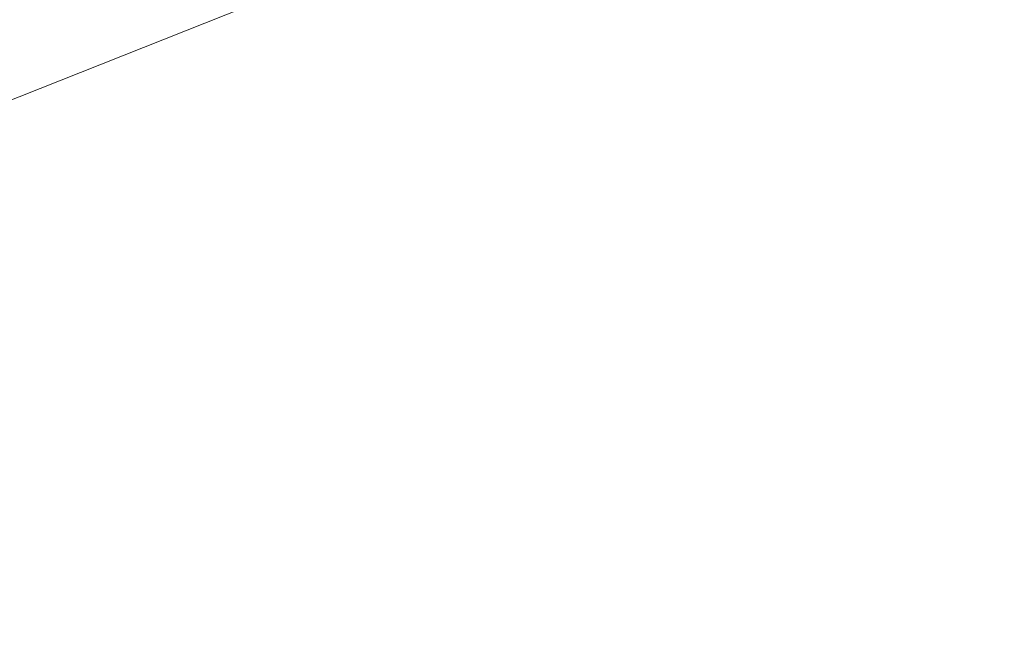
# Model space of a CAD drawing. Extents: x 1620613 to 1693141, y 557269 to 607790.
# Tile 537 of 656: x 1620849.896 to 1620851.24, y 607285.554 to 607286.388. Entities that reach past the tile are written whole.
import ezdxf

# ---------------------------------------------------------------- set-up
doc = ezdxf.new("R2010")
doc.units = 0
doc.header["$LTSCALE"] = 10
doc.header["$MEASUREMENT"] = 0
doc.linetypes.add('DGN Style 2', pattern=[7.346996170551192, 4.408197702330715, -2.938798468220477])
doc.linetypes.add('DGN Style 3', pattern=[10.28579463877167, 7.346996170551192, -2.938798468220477])
for name, color, linetype, lineweight in [('DR_X_Text', 7, 'Continuous', 0), ('DT_X_Contour_Minor', 136, 'DGN Style 3', 0), ('SV_X_Top_of_Bank', 97, 'DGN Style 2', 0)]:
    doc.layers.add(name, color=color, linetype=linetype, lineweight=lineweight)
doc.styles.get("Standard").update_dxf_attribs({"font": 'arial.ttf'})
doc.styles.add('Style-Arial', font='arial.ttf')
doc.dimstyles.get("Standard").update_dxf_attribs({"dimtxt": 0.18, "dimasz": 0.18, "dimexe": 0.18, "dimexo": 0.0625, "dimgap": 0.09, "dimtad": 0, "dimtih": 1, "dimtoh": 1, "dimdec": 4, "dimzin": 0, "dimdsep": 46, "dimtxsty": 'Standard', "dimcen": 0.09, "dimadec": 0, "dimazin": 0, "dimtfac": 1, "dimtdec": 4, "dimtofl": 0, "dimtmove": 0, "dimatfit": 3, "dimfxl": 1, "dimtolj": 1, "dimtzin": 0, "dimarcsym": 0})

# ---------------------------------------------------------------- blocks, each defined once
blk = doc.blocks.new('*U1004')
at = {"layer": 'DT_X_Contour_Minor', "transparency": 33554559, "flags": 128}
for points, elevation in [([(-24.18095962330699, 52.19456630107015), (-26.13961108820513, 50.80046222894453), (-26.52381164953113, 50.52720175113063), (-26.83699127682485, 50.30489349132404), (-27.07914997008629, 50.13353744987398), (-27.25028772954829, 50.01313362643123), (-27.6119605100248, 49.75999305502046), (-27.86025474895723, 49.55198737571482), (-28.33388288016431, 49.11782576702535), (-29.03284490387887, 48.4575082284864), (-29.95714082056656, 47.57103476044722), (-32.72237512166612, 44.90556427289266), (-33.69162985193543, 43.94827698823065), (-34.52546831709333, 43.07551799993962), (-35.22389051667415, 42.287287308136), (-35.78689645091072, 41.58358491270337), (-37.10769058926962, 39.81974958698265), (-37.57608096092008, 39.21586285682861), (-37.99065647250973, 38.72707916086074), (-38.35141712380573, 38.35339849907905), (-38.65836291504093, 38.09482087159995), (-39.40513187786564, 37.55875124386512), (-39.65607010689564, 37.37009547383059), (-39.84880807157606, 37.20618038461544), (-39.98334577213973, 37.06700597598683), (-40.05968320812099, 36.95257224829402), (-40.18564935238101, 36.68040321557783), (-40.22203130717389, 36.57873467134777), (-40.23670256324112, 36.47785581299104), (-40.22966312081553, 36.37776664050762), (-40.20091298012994, 36.27846715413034), (-40.01608735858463, 35.81691215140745), (-40.15048069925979, 35.74531068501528), (-40.16360001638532, 35.73708894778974), (-40.14536082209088, 35.74311007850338), (-40.09576311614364, 35.76337407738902), (-40.01480689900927, 35.79788094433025), (-39.75711230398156, 35.90888974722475), (-39.66908160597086, 35.93833058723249), (-39.59826045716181, 35.94339650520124), (-39.54464885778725, 35.924087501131), (-39.50824680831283, 35.88040357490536), (-39.43412074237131, 35.73141320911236), (-39.40460542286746, 35.66106522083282), (-39.37165401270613, 35.56176403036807), (-39.33526651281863, 35.4335096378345), (-39.29544292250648, 35.2763020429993), (-39.18466522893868, 34.81847752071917), (-39.17252586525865, 34.65688272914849), (-39.21919104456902, 34.51546674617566), (-39.32466076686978, 34.39422957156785), (-39.48893503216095, 34.2931712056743), (-40.00540579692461, 34.0505873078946), (-40.19436498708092, 33.96038744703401), (-40.37388948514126, 33.87172578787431), (-40.54397928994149, 33.78460233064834), (-40.70463440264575, 33.69901707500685), (-41.12046844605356, 33.47284066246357), (-41.26366915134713, 33.39187158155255), (-41.38139573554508, 33.31859664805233), (-41.4736481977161, 33.25301586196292), (-41.54042653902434, 33.19512922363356), (-41.68453661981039, 33.05102371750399), (-41.74308398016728, 32.99779644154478), (-41.81064350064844, 32.94619374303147), (-41.88721518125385, 32.89621562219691), (-41.97279902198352, 32.84786207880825), (-42.21303881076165, 32.72108539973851), (-42.29075835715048, 32.67889523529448), (-42.34373715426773, 32.64740725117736), (-42.37197520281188, 32.62662144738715), (-42.37547250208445, 32.61653782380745), (-42.35181096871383, 32.60391773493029), (-42.39091265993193, 32.583645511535), (-42.52596388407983, 32.53229390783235), (-42.75696464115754, 32.44986292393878), (-43.08391493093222, 32.33635255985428), (-44.0837150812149, 31.99221908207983), (-44.42547770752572, 31.87377317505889), (-44.70091547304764, 31.776535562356), (-44.91002837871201, 31.70050624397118), (-45.05281642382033, 31.64568522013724), (-45.34515139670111, 31.52777354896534), (-45.44244383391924, 31.48830485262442), (-45.51506991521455, 31.45833251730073), (-45.56302964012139, 31.43785654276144), (-45.58632300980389, 31.42687692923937), (-45.61555018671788, 31.41025977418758), (-45.65389966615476, 31.39085678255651), (-45.74702772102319, 31.34511067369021), (-45.89493435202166, 31.27302144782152), (-46.0976195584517, 31.1745891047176), (-46.71115154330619, 30.87697870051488), (-46.99779240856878, 30.74271758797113), (-47.39756601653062, 30.56314205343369), (-47.91047236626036, 30.33825209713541), (-48.53651145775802, 30.06804771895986), (-50.35679269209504, 29.28708348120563), (-51.06820952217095, 28.98171731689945), (-51.83724908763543, 28.65134200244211), (-52.66391138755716, 28.29595753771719), (-53.54819642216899, 27.91556392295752), (-55.9831201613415, 26.86783541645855), (-57.01666897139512, 26.41871289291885), (-58.29112259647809, 25.85714170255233), (-59.80648103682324, 25.18312184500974), (-61.56274429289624, 24.39665332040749), (-66.5673193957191, 22.14947236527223), (-68.33273958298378, 21.3572880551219), (-69.87556881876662, 20.66612084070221), (-71.19580710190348, 20.07597072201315), (-72.29345443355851, 19.58683769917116), (-74.92372604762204, 18.41717243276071), (-76.0391293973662, 17.92006916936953), (-77.4126357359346, 17.30600832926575), (-79.04424506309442, 16.57498991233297), (-80.93395737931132, 15.72701391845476), (-86.31732754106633, 13.30980116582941), (-88.17255430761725, 12.47632087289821), (-89.70070698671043, 11.78878955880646), (-90.90178557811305, 11.24720722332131), (-91.77579008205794, 10.85157386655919), (-93.67036997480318, 9.991150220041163), (-94.38000876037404, 9.669193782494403), (-95.0879901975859, 9.348642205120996), (-95.79431428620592, 9.02949548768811), (-96.49898102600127, 8.71175363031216), (-98.37588253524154, 7.866315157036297), (-99.06783932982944, 7.55473544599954), (-99.73603358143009, 7.254075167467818), (-100.380465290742, 6.964334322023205), (-101.0011344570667, 6.685512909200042), (-102.6245688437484, 5.956548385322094), (-103.1982293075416, 5.697795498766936), (-103.7016349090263, 5.468260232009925), (-104.1347856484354, 5.26794258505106), (-104.4976815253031, 5.096842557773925), (-105.3717307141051, 4.679532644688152), (-105.6991237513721, 4.523773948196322), (-106.0257659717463, 4.369480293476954), (-106.3516573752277, 4.216651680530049), (-106.6767979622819, 4.065288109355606), (-107.5428384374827, 3.663605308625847), (-107.8765955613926, 3.5093037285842), (-108.228336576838, 3.347661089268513), (-108.5980614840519, 3.178677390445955), (-108.9857702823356, 3.002352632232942), (-110.0436389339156, 2.522365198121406), (-110.3899303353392, 2.366441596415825), (-110.6354030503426, 2.258661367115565), (-110.7800570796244, 2.199024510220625), (-110.8238924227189, 2.187531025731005), (-110.8063617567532, 2.221072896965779), (-110.8176179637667, 2.22399142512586), (-110.864534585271, 2.207590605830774), (-110.9471116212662, 2.171870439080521), (-111.065349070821, 2.116830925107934), (-111.4281961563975, 1.944299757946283), (-111.549772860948, 1.887374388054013), (-111.6423676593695, 1.845996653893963), (-111.7059805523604, 1.820166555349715), (-111.7406115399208, 1.809884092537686), (-111.7943182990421, 1.803194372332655), (-111.8286533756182, 1.792639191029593), (-111.8913785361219, 1.765990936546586), (-111.9824937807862, 1.723249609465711), (-112.1019991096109, 1.66441520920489), (-112.4585334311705, 1.486066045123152), (-112.6107108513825, 1.409811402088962), (-112.7998423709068, 1.314809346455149), (-113.0259279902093, 1.201059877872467), (-113.2889677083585, 1.068562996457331), (-114.0396790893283, 0.69024142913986), (-114.2872314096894, 0.568059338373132), (-114.4668548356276, 0.4852542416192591), (-114.5785493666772, 0.4418261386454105), (-114.6223150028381, 0.4377750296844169), (-114.648451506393, 0.4794747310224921), (-114.6577560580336, 0.4941408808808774), (-114.6660673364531, 0.5068645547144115), (-114.6733853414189, 0.5176457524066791), (-114.6797100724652, 0.5264844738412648), (-114.7069078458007, 0.5631993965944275), (-114.8184190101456, 0.5857427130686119), (-114.8512880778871, 0.5817863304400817), (-114.9021047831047, 0.5602557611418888), (-114.9708691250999, 0.521151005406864), (-115.0575811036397, 0.4644720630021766), (-115.3127432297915, 0.2898959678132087), (-115.4414968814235, 0.1639744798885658), (-115.6363862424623, -0.08285791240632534), (-115.8974113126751, -0.4506012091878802), (-116.2245720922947, -0.9392554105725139), (-117.1851817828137, -2.403547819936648), (-117.5714658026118, -2.953456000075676), (-118.0098605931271, -3.504961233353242), (-118.500366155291, -4.058063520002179), (-119.0429824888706, -4.612762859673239), (-120.5594404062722, -6.094090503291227), (-121.1927058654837, -6.659830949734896), (-121.9551588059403, -7.246056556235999), (-122.8467992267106, -7.852767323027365), (-123.8676271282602, -8.479963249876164), (-126.7620848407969, -10.17979926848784), (-127.864000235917, -10.8284669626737), (-128.9989031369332, -11.49959303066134), (-130.1667935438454, -12.19317747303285), (-131.3676714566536, -12.90922028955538), (-134.6139958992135, -14.84861229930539), (-135.6910177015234, -15.49258175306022), (-136.4873397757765, -15.96994610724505), (-137.00296212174, -16.28070536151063), (-137.237884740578, -16.42485951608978), (-137.4900787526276, -16.58713046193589), (-137.7565083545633, -16.75856111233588), (-138.3666516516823, -17.1511498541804), (-139.3205086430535, -17.76489668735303), (-140.6180793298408, -18.59980161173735), (-144.5365527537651, -21.12109219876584), (-146.057583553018, -22.07550189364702), (-147.6818208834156, -23.04776303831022), (-149.4092647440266, -24.03787563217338), (-151.2399151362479, -25.04583967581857), (-156.2592582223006, -27.75754572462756), (-157.9071188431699, -28.64785731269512), (-159.0861933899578, -29.28501254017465), (-159.7964818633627, -29.66901140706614), (-160.0379842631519, -29.799853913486), (-160.0569425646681, -29.81122544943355), (-160.0890574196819, -29.82893668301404), (-160.1711832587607, -29.87354173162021), (-160.3033200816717, -29.94504059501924), (-160.4854678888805, -30.04343327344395), (-161.0378766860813, -30.34167216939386), (-161.453391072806, -30.58673781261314), (-162.2856276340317, -31.09825556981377), (-163.5345863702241, -31.8762254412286), (-165.2002672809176, -32.92064742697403), (-173.9457966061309, -38.41633829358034), (-174.5053201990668, -38.7314004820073), (-174.867815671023, -38.89980899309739), (-175.7155062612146, -39.27000787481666), (-177.0483919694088, -39.84199712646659), (-178.8664727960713, -40.61577674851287), (-184.3616151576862, -42.94824290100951), (-186.1728366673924, -43.71679719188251), (-187.4851444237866, -44.27311045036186), (-188.2985384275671, -44.61718267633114), (-188.6130186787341, -44.74901386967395), (-188.7864143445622, -44.81757567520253), (-188.8437101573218, -44.84031453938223), (-188.8855508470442, -44.85710977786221), (-188.9119364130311, -44.86796139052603), (-188.9228668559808, -44.87286937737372), (-188.931407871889, -44.87803250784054), (-188.9728376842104, -44.90323402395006), (-189.0907213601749, -44.97496622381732), (-189.2850588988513, -45.09322910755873), (-189.5558503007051, -45.25802267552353), (-190.9979358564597, -46.13563092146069), (-200.9809675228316, -50.38128774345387), (-202.8592208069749, -51.18005113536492), (-204.215538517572, -51.75677410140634), (-205.04992065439, -52.11145664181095), (-205.3623672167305, -52.24409875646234), (-205.4996439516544, -52.30175716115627), (-205.6967714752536, -52.38455384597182), (-206.1851964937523, -52.58970009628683), (-206.9649190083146, -52.91719591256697), (-208.0359390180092, -53.36704129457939), (-211.2803890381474, -54.72976173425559), (-212.5267256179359, -55.24626083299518), (-213.8323978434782, -55.77371779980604), (-215.1974057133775, -56.31213263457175), (-216.6217492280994, -56.86150533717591), (-220.4991127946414, -58.34110970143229), (-221.7850403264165, -58.8320294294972), (-222.734800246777, -59.19508533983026), (-223.3483925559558, -59.43027743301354), (-223.6258172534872, -59.53760570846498), (-223.9173929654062, -59.65332935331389), (-224.22196076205, -59.77157573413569), (-224.9169823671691, -60.039522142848), (-226.0024577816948, -60.45716857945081), (-227.4783870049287, -61.02451504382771), (-231.9348033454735, -62.73703898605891), (-233.6412232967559, -63.39652951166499), (-235.4181708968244, -64.09060813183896), (-237.2656461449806, -64.81927484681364), (-239.1836490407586, -65.5825296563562), (-244.3923602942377, -67.6639932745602), (-246.1431725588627, -68.36306236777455), (-247.4890759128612, -68.89917193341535), (-248.4300703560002, -69.27232197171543), (-248.9661558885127, -69.48251248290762), (-249.8558387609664, -69.82574114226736), (-250.2946615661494, -69.97874927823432), (-250.9438678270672, -70.1803521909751), (-251.8034575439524, -70.43054988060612), (-252.8734307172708, -70.72934234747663), (-256.0072037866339, -71.59091529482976), (-257.3000331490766, -71.91154492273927), (-258.8281914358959, -72.22725409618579), (-260.5916786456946, -72.53804281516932), (-262.5904947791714, -72.84391107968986), (-268.2344430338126, -73.6529991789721), (-269.2004858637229, -74.22120432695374), (-267.8656531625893, -75.31900369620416), (-264.229944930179, -76.94639728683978), (-258.2933611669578, -79.1033850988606), (-239.394637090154, -85.56147822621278), (-233.1634486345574, -87.66069986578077), (-228.643926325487, -89.1147949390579), (-225.8360701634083, -89.92376344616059), (-224.7398801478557, -90.08760538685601), (-224.0989283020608, -89.66434847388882), (-223.7262266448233, -89.61622242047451), (-223.0888355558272, -89.78928694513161), (-222.1867550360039, -90.18354204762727), (-221.0199850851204, -90.79898772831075), (-217.5556793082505, -92.7350969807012), (-216.3597373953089, -93.36094720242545), (-215.3701409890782, -93.78641592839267), (-214.5868900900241, -94.01150315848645), (-214.0099846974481, -94.03620889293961), (-211.7992323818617, -93.68394549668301), (-207.7296554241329, -92.34900280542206), (-206.1300878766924, -91.03043986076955), (-205.8097007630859, -90.77156042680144), (-205.5340683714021, -90.56002053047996), (-205.303190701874, -90.39582017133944), (-205.117067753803, -90.27895934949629), (-204.6804128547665, -90.0304498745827), (-204.5339060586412, -89.94748955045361), (-204.4218768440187, -89.88499068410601), (-204.3443252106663, -89.84295327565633), (-204.3012511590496, -89.82137732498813), (-204.2323571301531, -89.79112340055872), (-204.0175103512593, -89.70875089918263), (-203.4246405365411, -89.48432383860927), (-202.4537476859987, -89.11784221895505), (-201.1048318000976, -88.60930603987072), (-197.0036920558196, -87.06380348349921), (-195.53523340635, -86.48951762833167), (-194.2057122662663, -85.92578698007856), (-193.0151286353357, -85.37261153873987), (-191.963482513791, -84.8299913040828), (-189.3443428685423, -83.39707762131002), (-188.3270215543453, -82.8713957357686), (-187.2394123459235, -82.36903534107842), (-186.0815152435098, -81.88999643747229), (-184.8533302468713, -81.4342790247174), (-181.484453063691, -80.2501279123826), (-180.3467177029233, -79.84876827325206), (-179.4601695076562, -79.53280269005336), (-178.8248084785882, -79.30223116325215), (-178.4406346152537, -79.15705369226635), (-177.7510872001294, -78.88377251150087), (-177.4752271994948, -78.77552726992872), (-177.1648077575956, -78.65575243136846), (-176.8198288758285, -78.52444799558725), (-176.4402905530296, -78.38161396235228), (-175.3821091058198, -77.98535041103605), (-174.657990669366, -77.70635111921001), (-173.2792714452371, -77.1665509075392), (-171.2459514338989, -76.3659497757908), (-168.5580306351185, -75.30454772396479), (-160.5174407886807, -72.12640769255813), (-157.8664053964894, -71.07881973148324), (-155.9437416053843, -70.31966087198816), (-154.7494494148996, -69.8489311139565), (-154.2835288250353, -69.66663045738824), (-154.0122360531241, -69.56506750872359), (-153.8901976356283, -69.51096790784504), (-153.7275519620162, -69.42484131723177), (-153.5242990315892, -69.30668773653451), (-153.2804388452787, -69.15650716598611), (-152.5760020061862, -68.71332299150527), (-152.3022596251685, -68.54918621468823), (-152.0093601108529, -68.38916401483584), (-151.6973034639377, -68.23325639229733), (-151.3660896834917, -68.08146334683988), (-150.457310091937, -67.68216799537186), (-149.7965649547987, -67.40557416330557), (-148.4959142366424, -66.87526418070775), (-146.5553579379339, -66.09123804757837), (-143.9748960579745, -65.05349576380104), (-136.2404569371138, -61.94789480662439), (-133.6499864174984, -60.91447590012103), (-131.6794041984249, -60.14341989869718), (-130.3287102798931, -59.63472680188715), (-129.597904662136, -59.38839661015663), (-128.475607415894, -59.08133330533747), (-128.0837312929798, -58.95530226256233), (-127.7498258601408, -58.8075066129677), (-127.4738911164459, -58.63794635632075), (-127.2559270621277, -58.44662149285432), (-126.3740264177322, -57.50298804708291), (-125.5114376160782, -56.88272472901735), (-125.3272058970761, -56.75648262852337), (-125.1441916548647, -56.64358346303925), (-124.9623948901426, -56.54402723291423), (-124.7818156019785, -56.45781393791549), (-124.3018941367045, -56.24570239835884), (-124.1252345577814, -56.16937275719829), (-123.9551969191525, -56.09946748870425), (-123.7917812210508, -56.03598659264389), (-123.634987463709, -55.97893006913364), (-123.2257000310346, -55.83534516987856), (-123.0975281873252, -55.78019966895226), (-123.0199782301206, -55.7224518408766), (-122.9930501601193, -55.66210168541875), (-123.01674397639, -55.59914920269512), (-123.2454328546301, -55.29929885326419), (-123.5280223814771, -55.37079651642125), (-123.557898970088, -55.37377578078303), (-123.5264189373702, -55.35207171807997), (-123.4335822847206, -55.30568432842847), (-123.2793890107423, -55.23461361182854), (-122.7863981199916, -55.01218059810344), (-122.5932278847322, -54.92795936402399), (-122.383460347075, -54.84212042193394), (-122.1570955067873, -54.75466377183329), (-121.9141333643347, -54.66558941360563), (-121.2441045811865, -54.42590084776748), (-120.9864257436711, -54.32681635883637), (-120.7159108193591, -54.20932931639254), (-120.4325598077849, -54.07343972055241), (-120.1363727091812, -53.91914757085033), (-119.3294256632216, -53.48316510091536), (-119.0607926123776, -53.33840922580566), (-118.8601037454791, -53.23112845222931), (-118.7273590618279, -53.1613227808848), (-118.6625585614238, -53.1289922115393), (-118.5803494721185, -53.09274416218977), (-118.5320814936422, -53.07158985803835), (-118.4489343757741, -53.0353129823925), (-118.330908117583, -52.9839135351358), (-118.1780027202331, -52.91739151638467), (-117.723749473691, -52.71983603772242), (-117.574481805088, -52.65467205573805), (-117.4673687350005, -52.60734671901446), (-117.40241026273, -52.57786002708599), (-117.3796063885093, -52.56621198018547), (-117.3750021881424, -52.55893538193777), (-117.32292377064, -52.53514638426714), (-117.1701416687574, -52.46923683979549), (-116.916655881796, -52.36120674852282), (-116.56246641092, -52.21105611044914), (-115.4836895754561, -51.75449367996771), (-115.0592612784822, -51.57221276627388), (-114.5950590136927, -51.36779184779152), (-114.0910827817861, -51.14123092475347), (-113.547332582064, -50.89252999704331), (-112.044300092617, -50.1998075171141), (-111.4609096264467, -49.93227813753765), (-110.8380125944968, -49.64923185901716), (-110.1756089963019, -49.3506686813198), (-109.4736988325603, -49.03658860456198), (-107.5492629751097, -48.17835253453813), (-106.8173808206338, -47.85253848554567), (-106.0650612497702, -47.51877339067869), (-105.2923042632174, -47.17705725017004), (-104.4991098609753, -46.82739006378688), (-102.3566749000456, -45.88434283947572), (-101.3863502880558, -45.45568486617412), (-100.0822026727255, -44.87699636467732), (-98.44423205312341, -44.14827733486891), (-96.4724384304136, -43.26952777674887), (-90.76922476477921, -40.72615491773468), (-88.75926945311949, -39.8289467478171), (-87.00681376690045, -39.04485188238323), (-85.5118577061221, -38.37387032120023), (-84.27440127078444, -37.81600206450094), (-81.31785027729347, -36.47917111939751), (-80.27335569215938, -36.00698643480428), (-79.35728518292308, -35.59305558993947), (-78.56963874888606, -35.23737858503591), (-77.91041639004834, -34.9399554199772), (-76.32372220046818, -34.22449876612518), (-75.53716309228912, -33.87114173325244), (-74.36750640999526, -33.34766312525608), (-72.81475215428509, -32.65406294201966), (-70.87890032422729, -31.79034118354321), (-65.20583201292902, -29.2602543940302), (-63.27956802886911, -28.40062648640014), (-61.75557730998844, -27.71930785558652), (-60.63385985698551, -27.21629850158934), (-59.91441566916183, -26.89159842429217), (-58.53226218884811, -26.26347725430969), (-58.06345880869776, -26.05004163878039), (-57.69366377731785, -25.88082566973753), (-57.42287709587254, -25.75582934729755), (-57.25109876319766, -25.6750526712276), (-56.92503434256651, -25.51860773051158), (-56.77381655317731, -25.44516997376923), (-56.56471150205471, -25.34219040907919), (-56.29771918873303, -25.2096690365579), (-55.97283961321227, -25.04760585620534), (-55.02931106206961, -24.57604829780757), (-54.67752068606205, -24.40195806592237), (-54.3297959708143, -24.23335553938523), (-53.98613691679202, -24.0702407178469), (-53.64654352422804, -23.9126136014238), (-52.746382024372, -23.49959156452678), (-52.45081458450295, -23.36482985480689), (-52.23923338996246, -23.27031125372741), (-52.11163844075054, -23.21603576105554), (-52.06802973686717, -23.20200337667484), (-52.06372152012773, -23.21824116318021), (-52.04211588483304, -23.21375886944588), (-51.98053014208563, -23.18813364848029), (-51.87896429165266, -23.1413655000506), (-51.73741833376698, -23.07345442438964), (-51.3066556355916, -22.8641676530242), (-51.11980596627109, -22.77346711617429), (-50.88232898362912, -22.65833058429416), (-50.59422468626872, -22.51875805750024), (-50.25549307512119, -22.35474953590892), (-49.28470569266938, -21.88481215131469), (-48.97027855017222, -21.73316172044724), (-48.75508766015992, -21.63066346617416), (-48.63913302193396, -21.57731738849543), (-48.62241463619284, -21.5731234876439), (-48.71014727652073, -21.62747598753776), (-48.72413865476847, -21.63849978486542), (-48.70031330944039, -21.63080680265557), (-48.6386712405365, -21.60439704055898), (-48.53921244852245, -21.55927049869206), (-48.22356670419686, -21.41397734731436), (-48.10382505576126, -21.37670235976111), (-47.98133441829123, -21.37384726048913), (-47.85609479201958, -21.40541204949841), (-47.72810617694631, -21.47139672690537), (-47.12441166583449, -21.85963829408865), (-43.89396079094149, -19.59121021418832), (-43.19775608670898, -19.02601108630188), (-42.49362092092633, -18.30259716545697), (-41.78155529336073, -17.42096845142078), (-41.06155920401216, -16.38112494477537), (-39.13099568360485, -13.39725586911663), (-38.40827419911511, -12.38038078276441), (-37.688032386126, -11.56765733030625), (-36.97027024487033, -10.95908551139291), (-36.25498777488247, -10.55466532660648), (-34.35087408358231, -9.748413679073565), (-33.71216939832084, -9.477969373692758), (-33.22414061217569, -9.271325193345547), (-32.88678772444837, -9.128481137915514), (-32.70011073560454, -9.049437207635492), (-32.40320662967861, -8.923720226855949), (-31.99930430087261, -8.653783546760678), (-31.0102753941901, -7.938261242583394), (-29.4361199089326, -6.777153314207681), (-27.27683784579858, -5.170459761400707), (-20.73858357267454, -0.2918294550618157), (-18.53161800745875, 1.345858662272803), (-16.8144120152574, 2.599950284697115), (-15.58696559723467, 3.470445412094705), (-14.84927875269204, 3.957344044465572), (-13.5351265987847, 4.744278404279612), (-13.07620861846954, 5.023531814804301), (-12.68506879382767, 5.27109127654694), (-12.36170712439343, 5.486956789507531), (-12.10612361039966, 5.671128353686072), (-11.51493844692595, 6.119993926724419), (-11.03056794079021, 6.436196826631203), (-10.02084529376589, 7.048156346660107), (-8.48577050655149, 7.955872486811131), (-6.42534357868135, 9.159345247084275), (-0.230402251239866, 12.76294810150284), (1.8345676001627, 13.96469584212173), (3.383271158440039, 14.86723692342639), (4.41570842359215, 15.47057134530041), (4.931879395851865, 15.77469910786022), (5.619980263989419, 16.18676426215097), (6.044165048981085, 16.44713893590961), (6.800643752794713, 16.91921409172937), (7.889416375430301, 17.60298972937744), (9.31048291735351, 18.49846584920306), (16.71747925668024, 23.17132219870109), (21.32444000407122, 24.17666403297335), (22.23724801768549, 24.25435453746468), (23.00126030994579, 24.0565652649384), (23.6164768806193, 23.5832962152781), (24.08289772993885, 22.8345473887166), (25.91233834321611, 18.69760005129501)], 1.800041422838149), ([(-26.4221577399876, 51.95833175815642), (-27.71982852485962, 51.03469212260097), (-27.97437398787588, 50.85364810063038), (-28.18186575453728, 50.70636159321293), (-28.34230382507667, 50.59283259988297), (-28.4556881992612, 50.51306112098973), (-28.69530826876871, 50.34534719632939), (-28.85981133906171, 50.20753661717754), (-29.17360549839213, 49.91989032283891), (-29.63669074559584, 49.48240831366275), (-30.24906708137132, 48.8950905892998), (-32.08112542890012, 47.12912903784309), (-32.72328845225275, 46.49489483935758), (-33.27573376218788, 45.91666340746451), (-33.73846135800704, 45.39443474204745), (-34.11147124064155, 44.92820884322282), (-34.98654064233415, 43.75961013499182), (-35.37127004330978, 43.30610329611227), (-35.86915619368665, 42.82203181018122), (-36.48019909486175, 42.30739567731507), (-37.20439874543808, 41.76219489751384), (-39.28647348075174, 40.2675732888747), (-39.98611710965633, 39.74158006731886), (-40.52349194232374, 39.28456660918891), (-40.89859798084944, 38.89653291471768), (-41.11143522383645, 38.57747898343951), (-41.46264281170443, 37.81864151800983), (-41.56407973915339, 37.53517833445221), (-41.60498482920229, 37.25391688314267), (-41.58535808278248, 36.97485716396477), (-41.50519949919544, 36.69799917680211), (-40.98988515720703, 35.41113261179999), (-41.36458870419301, 35.2114997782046), (-41.40116681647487, 35.18857666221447), (-41.35031391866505, 35.20536424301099), (-41.21203001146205, 35.26186252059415), (-40.98631509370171, 35.35807149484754), (-40.26783396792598, 35.66757635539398), (-40.02239461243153, 35.74966068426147), (-39.8249373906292, 35.76378502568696), (-39.6754623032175, 35.70994937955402), (-39.57396934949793, 35.58815374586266), (-39.36729765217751, 35.17275207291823), (-39.29846415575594, 35.03223562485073), (-39.24696743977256, 34.92223753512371), (-39.21280750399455, 34.84275780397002), (-39.19598434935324, 34.79379643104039), (-39.17423830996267, 34.70392391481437), (-39.19917079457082, 34.65937235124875), (-39.29027777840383, 34.59312204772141), (-39.44755926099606, 34.50517300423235), (-39.67101524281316, 34.39552522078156), (-40.35513052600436, 34.07419947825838), (-40.58325396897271, 33.96678022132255), (-40.75453783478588, 33.8855167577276), (-40.86898212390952, 33.83040908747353), (-40.92658683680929, 33.80145721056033), (-41.00441330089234, 33.7591265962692), (-41.04055930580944, 33.73462800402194), (-41.09062747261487, 33.69288018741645), (-41.15461780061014, 33.63388314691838), (-41.2325302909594, 33.55763688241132), (-41.45885981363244, 33.33131454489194), (-41.55081032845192, 33.24771939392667), (-41.65691473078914, 33.16667569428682), (-41.77717302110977, 33.08818344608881), (-41.91158519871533, 33.01224264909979), (-42.28888952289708, 32.81313579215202), (-42.41095057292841, 32.74687478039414), (-42.49415548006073, 32.69742188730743), (-42.53850424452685, 32.66477711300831), (-42.54399686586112, 32.64894045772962), (-42.50683566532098, 32.62912020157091), (-42.53423417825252, 32.60898901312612), (-42.64430061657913, 32.56346063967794), (-42.83703498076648, 32.49253508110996), (-43.11243727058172, 32.39621233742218), (-43.95706727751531, 32.10548877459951), (-44.25215094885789, 32.00285932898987), (-44.50392945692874, 31.91301366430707), (-44.71240280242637, 31.83595178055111), (-44.8775709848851, 31.77167367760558), (-45.26027925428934, 31.61731044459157), (-45.38764896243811, 31.56564027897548), (-45.48272688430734, 31.5264022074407), (-45.54551302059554, 31.49959622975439), (-45.5760073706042, 31.48522234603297), (-45.61426992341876, 31.46346811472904), (-45.66447487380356, 31.43806682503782), (-45.78639281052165, 31.37817862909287), (-45.98002373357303, 31.28380352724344), (-46.24536764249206, 31.15494151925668), (-47.04856871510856, 30.7653269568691), (-47.38836151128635, 30.6047740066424), (-47.80533909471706, 30.41532607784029), (-48.29950146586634, 30.19698317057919), (-48.87084862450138, 29.94974528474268), (-50.49735409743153, 29.25191761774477), (-51.13303793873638, 28.97905882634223), (-51.8202103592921, 28.68385320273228), (-52.55887135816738, 28.3663007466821), (-53.3490209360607, 28.02640145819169), (-55.52473791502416, 27.09020757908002), (-56.49371372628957, 26.66848666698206), (-57.76885342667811, 26.10546933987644), (-59.35015701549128, 25.40115559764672), (-61.23762449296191, 24.55554544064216), (-66.6790896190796, 22.11218980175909), (-68.57485017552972, 21.26142299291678), (-70.18103300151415, 20.54163929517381), (-71.49763809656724, 19.95283870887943), (-72.52466546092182, 19.49502123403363), (-74.8773014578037, 18.44881878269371), (-75.91999211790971, 17.98397094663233), (-77.28358709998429, 17.37407927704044), (-78.96808640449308, 16.61914377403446), (-80.97349003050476, 15.71916443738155), (-86.74910546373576, 13.12582776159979), (-88.72374219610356, 12.23877836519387), (-90.31594081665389, 11.52263268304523), (-91.52570132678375, 10.97739071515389), (-92.3530237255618, 10.60305246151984), (-94.04929930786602, 9.832688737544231), (-94.68466071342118, 9.54443124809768), (-95.31853824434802, 9.257431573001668), (-95.95093189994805, 8.971689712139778), (-96.58184168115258, 8.687205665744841), (-98.26228926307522, 7.930258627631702), (-98.89682115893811, 7.644555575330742), (-99.54008116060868, 7.355156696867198), (-100.1920692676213, 7.06206199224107), (-100.8527854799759, 6.765271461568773), (-102.6263328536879, 5.968902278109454), (-103.2449727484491, 5.690073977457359), (-103.7707319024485, 5.450865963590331), (-104.2036103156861, 5.251278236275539), (-104.5436079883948, 5.091310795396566), (-105.3264274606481, 4.717558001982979), (-105.6287788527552, 4.573821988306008), (-105.9487184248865, 4.422928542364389), (-106.2862461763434, 4.264877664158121), (-106.6413621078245, 4.099669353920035), (-107.6117888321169, 3.649570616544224), (-107.9746458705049, 3.481720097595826), (-108.3353969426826, 3.315742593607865), (-108.6940420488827, 3.151638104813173), (-109.0505811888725, 2.989406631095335), (-109.9985442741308, 2.55928672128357), (-110.3086120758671, 2.420033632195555), (-110.5278431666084, 2.324864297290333), (-110.6562375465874, 2.273778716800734), (-110.6937952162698, 2.266776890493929), (-110.6728333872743, 2.306883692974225), (-110.6862926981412, 2.310373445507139), (-110.7423920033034, 2.290762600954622), (-110.8411313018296, 2.24805115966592), (-110.9825105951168, 2.182239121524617), (-111.4163753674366, 1.975939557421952), (-111.5617474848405, 1.90787255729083), (-111.6724652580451, 1.858396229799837), (-111.7485286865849, 1.827510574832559), (-111.7899377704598, 1.815215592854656), (-111.8541562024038, 1.807216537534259), (-111.8952114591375, 1.794595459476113), (-111.9702134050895, 1.76273151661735), (-112.0791620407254, 1.71162470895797), (-112.2220573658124, 1.641275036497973), (-112.6483738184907, 1.428018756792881), (-112.8175543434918, 1.34328058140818), (-113.0053585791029, 1.249008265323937), (-113.2117865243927, 1.145201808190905), (-113.4368381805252, 1.031861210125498), (-114.0618075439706, 0.7169074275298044), (-114.2700324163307, 0.618599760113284), (-114.4259800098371, 0.5598920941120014), (-114.5296503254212, 0.5407844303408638), (-114.5810433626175, 0.5612767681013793), (-114.6483884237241, 0.6687230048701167), (-114.6723631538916, 0.7065127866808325), (-114.6937785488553, 0.7392974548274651), (-114.7126346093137, 0.7670770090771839), (-114.7289313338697, 0.7898514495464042), (-114.799010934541, 0.884453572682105), (-115.0863380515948, 0.9425401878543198), (-115.1710306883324, 0.9323459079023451), (-115.3019684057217, 0.8768688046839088), (-115.4791512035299, 0.7761088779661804), (-115.702579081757, 0.6300661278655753), (-116.3600468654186, 0.180241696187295), (-116.6101513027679, -0.01975269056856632), (-116.8673637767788, -0.2823675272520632), (-117.131684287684, -0.6076028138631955), (-117.4031128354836, -0.995458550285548), (-118.1363996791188, -2.11323444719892), (-118.4312717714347, -2.533009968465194), (-118.765922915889, -2.954004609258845), (-119.1403531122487, -3.376218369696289), (-119.5545623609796, -3.79965124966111), (-120.712159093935, -4.930431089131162), (-121.2576473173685, -5.398751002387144), (-122.025914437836, -5.955625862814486), (-123.0169604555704, -6.601055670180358), (-124.2307853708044, -7.33504042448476), (-127.7646903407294, -9.410406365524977), (-129.0504631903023, -10.16678530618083), (-130.2573530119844, -10.87939767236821), (-131.3853598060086, -11.54824346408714), (-132.4344835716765, -12.17332268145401), (-135.1269695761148, -13.78184516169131), (-136.0246570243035, -14.31878836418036), (-136.6983548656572, -14.72322611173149), (-137.1480630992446, -14.99515840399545), (-137.3737817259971, -15.13458524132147), (-137.677045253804, -15.32971620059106), (-137.9974270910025, -15.53586171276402), (-138.7311249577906, -16.00795002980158), (-139.8781388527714, -16.74598115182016), (-141.4384687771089, -17.74995507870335), (-146.1504366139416, -20.78180929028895), (-147.8899061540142, -21.88109677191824), (-149.5743388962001, -22.90506855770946), (-151.2037348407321, -23.85372464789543), (-152.7780939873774, -24.72706504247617), (-156.9030026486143, -26.95555183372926), (-158.2580997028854, -27.68774060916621), (-159.2297093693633, -28.21294184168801), (-159.8178316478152, -28.53115553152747), (-160.0224665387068, -28.64238167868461), (-160.0568430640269, -28.66300134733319), (-160.0893978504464, -28.68125328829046), (-160.1612798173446, -28.72054435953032), (-160.2724889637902, -28.78087456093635), (-160.4230252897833, -28.8622438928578), (-160.8768917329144, -29.10728095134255), (-161.2334875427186, -29.31818412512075), (-161.9628751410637, -29.7671158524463), (-163.0650545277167, -30.45407613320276), (-164.540025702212, -31.3790649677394), (-168.9703378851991, -34.16307326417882), (-170.4930653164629, -35.11789278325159), (-171.7385134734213, -35.89434511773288), (-172.7066823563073, -36.49243026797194), (-173.3975719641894, -36.91214823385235), (-174.8702385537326, -37.79357323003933), (-175.577311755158, -38.18167739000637), (-176.5940314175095, -38.68492112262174), (-177.9203975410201, -39.30330442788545), (-179.5564101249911, -40.0368273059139), (-184.331972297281, -42.14640774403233), (-185.9600141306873, -42.86267835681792), (-187.2624680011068, -43.4293048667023), (-188.2393339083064, -43.84628727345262), (-188.890611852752, -44.11362557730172), (-190.1932357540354, -44.62700225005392), (-190.8766222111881, -44.90431178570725), (-191.9498136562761, -45.35120788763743), (-193.4128100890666, -45.9676905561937), (-195.265611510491, -46.75375979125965), (-200.7261552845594, -49.0760598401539), (-202.5265453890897, -49.8416973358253), (-203.8323078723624, -50.39688478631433), (-204.6434427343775, -50.74162219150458), (-204.9599499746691, -50.87590955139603), (-205.1444657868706, -50.9534091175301), (-205.4094279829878, -51.06469744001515), (-206.0659277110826, -51.34043773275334), (-207.1139649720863, -51.78062999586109), (-208.5535397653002, -52.38527422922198), (-212.9144559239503, -54.21692814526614), (-214.4953707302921, -54.87517555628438), (-215.9674280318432, -55.47617735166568), (-217.3306278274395, -56.01993353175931), (-218.5849701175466, -56.50644409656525), (-221.7847395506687, -57.72747811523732), (-222.8509311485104, -58.13458622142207), (-223.6496788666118, -58.44013502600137), (-224.1809827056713, -58.64412452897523), (-224.4448426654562, -58.74655473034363), (-224.7918773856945, -58.88428953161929), (-225.0772514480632, -58.99538952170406), (-225.673097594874, -59.22538839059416), (-226.5794158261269, -59.57428613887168), (-227.796206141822, -60.04208276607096), (-231.4549430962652, -61.44807227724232), (-232.9376689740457, -62.02218422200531), (-234.6417938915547, -62.69002792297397), (-236.5673178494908, -63.4516033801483), (-238.7142408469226, -64.3069105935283), (-244.7345675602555, -66.71270550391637), (-246.739514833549, -67.51349833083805), (-248.2391116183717, -68.111530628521), (-249.2333579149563, -68.50680239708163), (-249.72225372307, -68.69931363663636), (-250.3521752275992, -68.94232956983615), (-250.7275681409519, -69.0684500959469), (-251.3813057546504, -69.26454972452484), (-252.313388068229, -69.53062845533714), (-253.523815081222, -69.86668628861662), (-257.1227467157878, -70.85614598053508), (-258.6074759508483, -71.22436795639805), (-260.3624649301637, -71.58693911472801), (-262.3877136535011, -71.94385945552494), (-264.6832221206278, -72.2951289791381), (-271.1649243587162, -73.22431328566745), (-272.2743608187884, -73.87685941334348), (-270.7413935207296, -75.13760956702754), (-266.5660224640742, -77.00656374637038), (-259.7482476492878, -79.48372195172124), (-238.0443097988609, -86.90041586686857), (-230.9031500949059, -89.32110521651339), (-225.7576243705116, -91.02065282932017), (-222.6077326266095, -91.99905870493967), (-221.453474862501, -92.2563228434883), (-221.0362994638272, -91.98083823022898), (-220.7937196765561, -91.94951449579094), (-220.3788618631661, -92.06215675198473), (-219.7917260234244, -92.31876499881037), (-219.0323121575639, -92.71933923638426), (-216.7775044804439, -93.9794918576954), (-215.9991035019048, -94.38683808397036), (-215.3550063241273, -94.66376229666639), (-214.8452129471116, -94.81026449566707), (-214.4697233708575, -94.82634468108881), (-213.0308142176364, -94.59706751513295), (-209.0644522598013, -93.2959824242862), (-208.0970566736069, -93.20292095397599), (-206.8947393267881, -93.48134443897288), (-205.4575002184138, -94.13125287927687), (-203.7853393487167, -95.15264627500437), (-199.0130146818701, -98.3716752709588), (-197.5992905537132, -99.25004037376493), (-196.9373616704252, -99.47086393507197), (-197.0272280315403, -99.03414595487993), (-197.8688896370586, -97.93988643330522), (-201.1157142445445, -94.14513898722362), (-202.1445991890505, -92.86694454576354), (-202.7961355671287, -91.87842180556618), (-203.0703233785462, -91.1795707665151), (-202.9671626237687, -90.77039142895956), (-201.6052657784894, -89.53678849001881), (-196.2946542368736, -87.53550001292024), (-195.1693159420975, -87.08935588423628), (-194.06927743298, -86.60861856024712), (-192.994538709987, -86.09328804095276), (-191.9450997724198, -85.54336432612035), (-189.1803289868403, -84.0307768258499), (-188.1064418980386, -83.47586562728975), (-186.9583587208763, -82.94557265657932), (-185.7360794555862, -82.43989791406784), (-184.4396041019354, -81.9588413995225), (-180.8834083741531, -80.70884833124), (-179.6824118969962, -80.28517202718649), (-178.7465692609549, -79.95163791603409), (-178.0758804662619, -79.70824599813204), (-177.6703455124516, -79.55499627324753), (-176.9424574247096, -79.26651993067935), (-176.675729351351, -79.16141957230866), (-176.4214611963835, -79.06247575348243), (-176.1796529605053, -78.96968847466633), (-175.9503046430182, -78.88305773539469), (-175.3553223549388, -78.6602511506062), (-174.762106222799, -78.4298333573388), (-173.4286945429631, -77.90568491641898), (-171.3550873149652, -77.08780582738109), (-168.5412845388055, -75.9761960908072), (-160.0508830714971, -72.6202625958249), (-157.2561313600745, -71.51578799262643), (-155.2396773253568, -70.71931430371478), (-154.001520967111, -70.2308415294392), (-153.5416622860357, -70.0503696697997), (-153.3531027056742, -69.97977926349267), (-153.2682810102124, -69.9421778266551), (-153.155235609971, -69.88231632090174), (-153.0139665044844, -69.800194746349), (-152.8444736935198, -69.69581310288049), (-152.3548612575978, -69.38778196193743), (-152.1645990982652, -69.27370018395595), (-151.9610219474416, -69.16247820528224), (-151.74412980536, -69.05411602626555), (-151.5139226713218, -68.94861364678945), (-150.8822836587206, -68.6710870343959), (-150.2915771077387, -68.4260573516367), (-148.9931867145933, -67.89911326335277), (-146.9871124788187, -67.09025476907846), (-144.2733544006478, -65.99948186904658), (-136.0930877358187, -62.71486826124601), (-133.3686395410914, -61.62607873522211), (-131.3304949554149, -60.82317036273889), (-129.9786539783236, -60.30614314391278), (-129.313116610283, -60.07499707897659), (-128.4534217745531, -59.83978244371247), (-128.1407040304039, -59.72982814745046), (-127.8473219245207, -59.57637623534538), (-127.573275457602, -59.3794267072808), (-127.3185646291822, -59.13897956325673), (-126.1750305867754, -57.91539845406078), (-125.6638016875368, -57.54778814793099), (-125.5201019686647, -57.45771540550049), (-125.3081009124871, -57.34504445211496), (-125.027798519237, -57.20977528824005), (-124.67919478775, -57.05190791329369), (-123.658516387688, -56.60079729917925), (-123.3162236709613, -56.45018668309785), (-123.0548543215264, -56.33668779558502), (-122.8744083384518, -56.26030063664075), (-122.774885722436, -56.22102520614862), (-122.6173899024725, -56.16577302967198), (-122.578404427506, -56.13100091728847), (-122.5795698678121, -56.06812371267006), (-122.6208862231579, -55.97714141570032), (-122.702353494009, -55.85805402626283), (-123.176219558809, -55.23673432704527), (-123.2689925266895, -55.26020671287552), (-123.27880088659, -55.26118479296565), (-123.2684661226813, -55.25405943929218), (-123.2379882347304, -55.2388306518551), (-123.1873672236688, -55.21549843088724), (-123.0255203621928, -55.14247459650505), (-122.9375661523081, -55.10604744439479), (-122.7950886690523, -55.05153386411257), (-122.5980879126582, -54.97893385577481), (-122.3465638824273, -54.88824741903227), (-121.6031354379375, -54.62230168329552), (-121.3172286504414, -54.51236278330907), (-121.0170796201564, -54.38200538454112), (-120.7026883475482, -54.2312294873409), (-120.3740548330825, -54.06003509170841), (-119.4787091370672, -53.57629203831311), (-119.1806481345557, -53.41567858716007), (-118.9579743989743, -53.29664552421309), (-118.8106879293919, -53.2191928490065), (-118.7387887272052, -53.18332056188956), (-118.6475738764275, -53.14310164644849), (-118.5940182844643, -53.11962995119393), (-118.5017626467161, -53.07937905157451), (-118.370806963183, -53.02234894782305), (-118.2011512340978, -52.94853963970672), (-117.697135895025, -52.72934254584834), (-117.5315163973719, -52.65704004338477), (-117.4126694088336, -52.60453035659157), (-117.3405949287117, -52.57181348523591), (-117.3152929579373, -52.5588894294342), (-117.3101843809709, -52.55081570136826), (-117.2631252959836, -52.52895948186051), (-117.1257794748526, -52.46944611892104), (-116.8981469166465, -52.37227561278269), (-116.5802276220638, -52.23744796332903), (-115.6120605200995, -51.82769804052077), (-115.2194286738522, -51.65870471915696), (-114.7676584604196, -51.45903719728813), (-114.2567498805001, -51.22869547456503), (-113.6867029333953, -50.96767955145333), (-112.0877265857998, -50.23073815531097), (-111.4670962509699, -49.94613143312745), (-110.8044375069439, -49.64501731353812), (-110.0997503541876, -49.32739579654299), (-109.3530347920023, -48.99326688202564), (-107.3057554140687, -48.08024658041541), (-106.5441058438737, -47.74109617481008), (-105.794616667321, -47.40841018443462), (-105.0572878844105, -47.08218860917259), (-104.3321194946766, -46.76243144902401), (-102.4145509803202, -45.91836490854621), (-101.5012583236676, -45.51471419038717), (-100.1995567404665, -44.93681194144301), (-98.50944623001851, -44.18465816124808), (-96.43092679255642, -43.25825285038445), (-90.37032972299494, -40.55550331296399), (-88.25751306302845, -39.61251305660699), (-86.46451088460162, -38.81060444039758), (-84.9913231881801, -38.14977746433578), (-83.8379499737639, -37.63003212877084), (-81.18870737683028, -36.43215342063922), (-80.25277914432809, -36.00904832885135), (-79.43192639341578, -35.63814208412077), (-78.72614912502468, -35.31943468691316), (-78.13544733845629, -35.05292613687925), (-76.71367655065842, -34.4118351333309), (-75.96444420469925, -34.0753918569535), (-74.78307525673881, -33.54688028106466), (-73.16956970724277, -32.82630040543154), (-71.1239275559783, -31.91365223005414), (-65.0926996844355, -29.22383269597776), (-63.05558418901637, -28.31482348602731), (-61.46765860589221, -27.60516050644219), (-60.32892293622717, -27.09484375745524), (-59.63937717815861, -26.78387323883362), (-58.39950837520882, -26.22041349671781), (-57.97896558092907, -26.02894983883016), (-57.64723880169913, -25.8771536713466), (-57.40432803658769, -25.7650249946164), (-57.25023328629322, -25.69256380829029), (-56.95773530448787, -25.55222396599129), (-56.81331861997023, -25.48196517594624), (-56.59944205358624, -25.37644368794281), (-56.31610560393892, -25.23565950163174), (-55.96330927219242, -25.05961261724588), (-54.92990587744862, -24.54313732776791), (-54.55293985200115, -24.35628810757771), (-54.19709432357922, -24.18309691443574), (-53.86236929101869, -24.02356374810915), (-53.54876475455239, -23.87768860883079), (-52.74064665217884, -23.50689893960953), (-52.47525161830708, -23.38610528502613), (-52.28515509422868, -23.30181657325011), (-52.17035707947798, -23.25403280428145), (-52.13085757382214, -23.24275397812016), (-52.12592357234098, -23.26135036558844), (-52.10117963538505, -23.25621700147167), (-52.03064832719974, -23.22686961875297), (-51.91432964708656, -23.17330821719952), (-51.75222359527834, -23.09553279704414), (-51.25889096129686, -22.85584631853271), (-51.05811752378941, -22.75836918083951), (-50.82579668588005, -22.64570262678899), (-50.56192844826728, -22.51784665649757), (-50.2665128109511, -22.37480126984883), (-49.43667457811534, -21.97309435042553), (-49.17018562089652, -21.84487856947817), (-48.99309742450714, -21.7615114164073), (-48.90540998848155, -21.72299289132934), (-48.90712331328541, -21.72932299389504), (-49.03089319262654, -21.80600143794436), (-49.05063169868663, -21.82155339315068), (-49.01701980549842, -21.81070042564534), (-48.93005751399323, -21.77344253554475), (-48.7897448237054, -21.70977972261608), (-48.34444378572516, -21.50480565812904), (-48.17551681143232, -21.45221952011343), (-48.00271166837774, -21.44819165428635), (-47.82602835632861, -21.49272206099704), (-47.64546687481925, -21.58581074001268), (-46.7937975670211, -22.13352721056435), (-42.2364000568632, -18.93331495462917), (-41.3104534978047, -18.22286632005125), (-40.48578418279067, -17.46303995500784), (-39.76239211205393, -16.65383585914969), (-39.140277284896, -15.79525403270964), (-37.61634073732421, -13.43986552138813), (-37.04584322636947, -12.63717082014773), (-36.47730310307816, -11.99562810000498), (-35.91072036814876, -11.51523736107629), (-35.34609502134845, -11.19599860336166), (-33.84303728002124, -10.55956455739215), (-33.33886044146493, -10.34608286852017), (-32.95362323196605, -10.18296333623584), (-32.68732565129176, -10.07020596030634), (-32.53996769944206, -10.00781074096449), (-32.30559933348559, -9.908573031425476), (-31.90467404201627, -9.634235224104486), (-30.87767444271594, -8.885650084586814), (-29.22460053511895, -7.662817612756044), (-26.9454523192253, -5.96573780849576), (-20.03295799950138, -0.8078618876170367), (-17.72287080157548, 0.9096714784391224), (-15.97697994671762, 2.193864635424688), (-14.79528543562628, 3.044717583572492), (-14.17778726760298, 3.462230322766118), (-13.28338727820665, 3.997810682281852), (-12.96057946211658, 4.195819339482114), (-12.66295600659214, 4.388160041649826), (-12.39051691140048, 4.574832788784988), (-12.14326217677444, 4.75583758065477), (-11.51749536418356, 5.230959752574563), (-11.00479138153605, 5.565659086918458), (-9.93600454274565, 6.213415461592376), (-8.311134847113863, 7.174228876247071), (-6.130182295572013, 8.448099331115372), (0.4271349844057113, 12.26249659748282), (2.594258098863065, 13.52337980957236), (4.177639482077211, 14.44523149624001), (5.177279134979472, 15.02805165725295), (5.593177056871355, 15.27184029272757), (5.923915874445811, 15.46990128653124), (6.12780222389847, 15.59505155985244), (6.49140715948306, 15.82195663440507), (7.014730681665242, 16.15061651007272), (7.697772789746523, 16.58103118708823), (11.25797932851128, 18.82706088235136), (20.18971190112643, 20.77616461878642), (21.90178052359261, 21.057118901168), (23.21010100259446, 21.06465157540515), (24.11467333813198, 20.7987626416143), (24.61549753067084, 20.25945209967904), (26.01059809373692, 17.10468581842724)], 2.200041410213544)]:
    blk.add_lwpolyline(points, dxfattribs=dict(at, elevation=elevation))
blk = doc.blocks.new('TerminatorOpen_0.5')
at = {"color": 0, "linetype": 'ByBlock', "lineweight": -2}
for q in [(-1, 0.25), (-1, 0), (-1, -0.25)]:
    blk.add_line((0, 0), q, dxfattribs=at)

msp = doc.modelspace()

# ---------------------------------------------------------------- linework, layer by layer
at = {"layer": 'SV_X_Top_of_Bank', "extrusion": (0.168901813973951, -0.4467975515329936, 0.8785465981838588), "elevation": 3356.978483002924, "flags": 128}
msp.add_lwpolyline([(1730947.770607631, -3965.265990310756), (1730946.805849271, -3964.96904812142), (1730946.663359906, -3964.804005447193), (1730941.67030618, -3965.055207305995), (1730939.350192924, -3965.361981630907), (1730937.749893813, -3967.172645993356), (1730926.574366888, -3968.532772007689), (1730874.446998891, -3968.466137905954), (1730864.586120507, -3969.339779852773), (1730855.732144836, -3969.748913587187), (1730845.815665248, -3968.420788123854), (1730844.088985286, -3969.592587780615), (1730838.536446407, -3969.077424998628), (1730833.231231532, -3969.713117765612)], dxfattribs=at)

# ---------------------------------------------------------------- block references
at = {"layer": 'DT_X_Contour_Minor', "transparency": 33554559}
msp.add_blockref('*U1004', (1621028.060791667, 607365.3311666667, 1050.599958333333), dxfattribs=at)

# ---------------------------------------------------------------- leaders
at = {"layer": 'DR_X_Text', "annotation_type": 0, "has_hookline": 1, "hookline_direction": 1}
msp.add_leader([(1620881.245000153, 607312.333310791, 1046.267599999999), (1620804.679557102, 607276.0227453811, 1046.267599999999), (1620803.279557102, 607276.0227453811, 1046.267599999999)], dimstyle='Standard', override={"dimscale": 10, "dimtxt": 0.14, "dimasz": 0.14, "dimgap": 0.07000000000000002, "dimtad": 0, "dimtxsty": 'Style-Arial', "dimldrblk": 'TerminatorOpen_0.5'}, dxfattribs=at)

doc.saveas('drawing.dxf')
